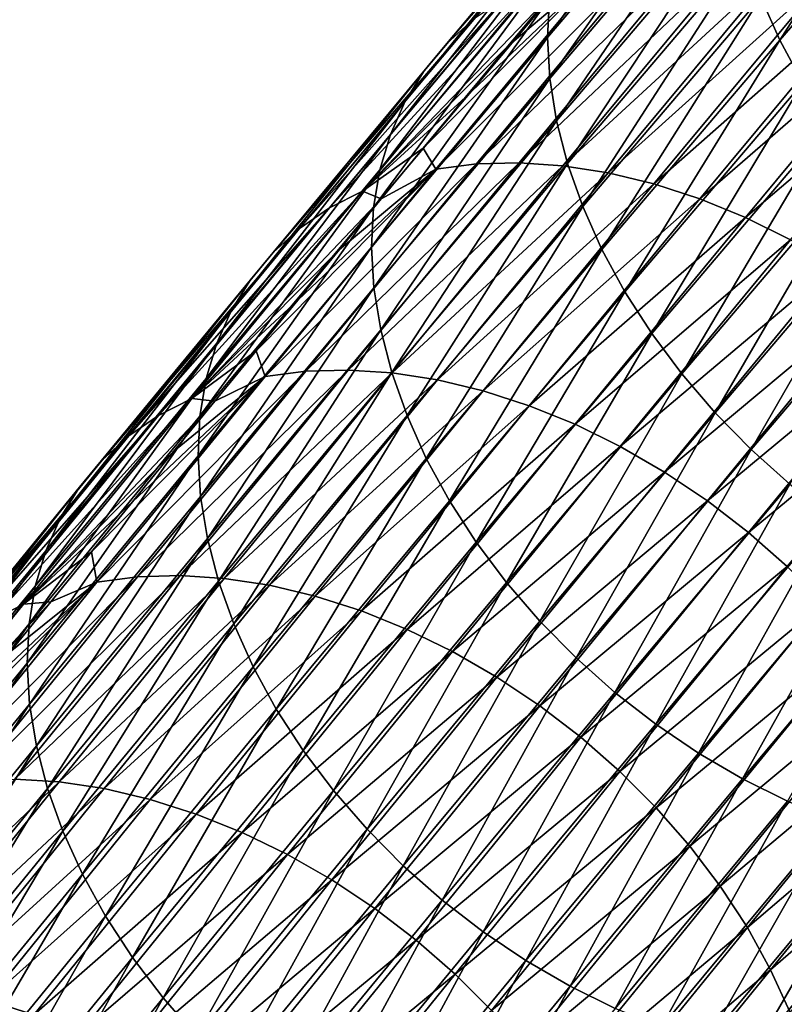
# Model space of a CAD drawing. Header units: millimetres. Extents: x -522 to 188, y -54 to 63.
# Tile 1004 of 1056: x 25.63 to 29.84, y -31.71 to -26.28. Entities that reach past the tile are written whole.
import ezdxf

# ---------------------------------------------------------------- set-up
doc = ezdxf.new("R2010")
doc.units = ezdxf.units.MM
doc.header["$LTSCALE"] = 65.185185
doc.layers.add('39', color=7, linetype='CONTINUOUS')
doc.layers.add('40', color=7, linetype='CONTINUOUS')

msp = doc.modelspace()

# ---------------------------------------------------------------- linework, layer by layer
at = {"layer": '39', "linetype": 'CONTINUOUS'}
for points in [[(28.083, -26.7046, -37.5802), (27.8505, -26.9851, -37.2371), (28.8753, -25.9503, -38.2655), (28.083, -26.7046, -37.5802)], [(28.8753, -25.9503, -38.2655), (27.8505, -26.9851, -37.2371), (27.9194, -27.1011, -36.8567), (28.8753, -25.9503, -38.2655)], [(28.8753, -25.9503, -38.2655), (27.9194, -27.1011, -36.8567), (29.0991, -25.922, -38.0901), (28.8753, -25.9503, -38.2655)], [(29.0991, -25.922, -38.0901), (27.9194, -27.1011, -36.8567), (28.1435, -27.0725, -36.6817), (29.0991, -25.922, -38.0901)], [(28.3163, -26.4237, -37.9241), (28.083, -26.7046, -37.5802), (28.8753, -25.9503, -38.2655), (28.3163, -26.4237, -37.9241)], [(29.0991, -25.922, -38.0901), (28.1435, -27.0725, -36.6817), (29.3331, -25.9162, -37.9261), (29.0991, -25.922, -38.0901)], [(29.3331, -25.9162, -37.9261), (28.1435, -27.0725, -36.6817), (28.3778, -27.0663, -36.5182), (29.3331, -25.9162, -37.9261)], [(28.5505, -26.1424, -38.2687), (28.3163, -26.4237, -37.9241), (28.8753, -25.9503, -38.2655), (28.5505, -26.1424, -38.2687)], [(29.3331, -25.9162, -37.9261), (28.3778, -27.0663, -36.5182), (29.5751, -25.933, -37.7751), (29.3331, -25.9162, -37.9261)], [(29.5751, -25.933, -37.7751), (28.3778, -27.0663, -36.5182), (28.6202, -27.0827, -36.3676), (29.5751, -25.933, -37.7751)], [(29.5751, -25.933, -37.7751), (28.6202, -27.0827, -36.3676), (29.823, -25.9722, -37.6383), (29.5751, -25.933, -37.7751)], [(29.823, -25.9722, -37.6383), (28.6202, -27.0827, -36.3676), (28.8684, -27.1214, -36.2314), (29.823, -25.9722, -37.6383)], [(29.823, -25.9722, -37.6383), (28.8684, -27.1214, -36.2314), (30.0744, -26.0335, -37.5171), (29.823, -25.9722, -37.6383)], [(30.0744, -26.0335, -37.5171), (28.8684, -27.1214, -36.2314), (29.1202, -27.1822, -36.1108), (30.0744, -26.0335, -37.5171)], [(30.0744, -26.0335, -37.5171), (29.1202, -27.1822, -36.1108), (30.3272, -26.1162, -37.4126), (30.0744, -26.0335, -37.5171)], [(30.3272, -26.1162, -37.4126), (29.1202, -27.1822, -36.1108), (29.3734, -27.2645, -36.0069), (30.3272, -26.1162, -37.4126)], [(30.3272, -26.1162, -37.4126), (29.3734, -27.2645, -36.0069), (30.579, -26.2197, -37.3256), (30.3272, -26.1162, -37.4126)], [(30.579, -26.2197, -37.3256), (29.3734, -27.2645, -36.0069), (29.6256, -27.3675, -35.9205), (30.579, -26.2197, -37.3256)], [(30.579, -26.2197, -37.3256), (29.6256, -27.3675, -35.9205), (30.8275, -26.3431, -37.257), (30.579, -26.2197, -37.3256)], [(30.8275, -26.3431, -37.257), (29.6256, -27.3675, -35.9205), (29.8746, -27.4903, -35.8526), (30.8275, -26.3431, -37.257)], [(27.8505, -26.9851, -37.2371), (27.6189, -27.2653, -36.8947), (27.9194, -27.1011, -36.8567), (27.8505, -26.9851, -37.2371)], [(27.9194, -27.1011, -36.8567), (26.9781, -28.2447, -35.461), (28.1435, -27.0725, -36.6817), (27.9194, -27.1011, -36.8567)], [(28.1435, -27.0725, -36.6817), (26.9781, -28.2447, -35.461), (27.2024, -28.2158, -35.2864), (28.1435, -27.0725, -36.6817)], [(28.1435, -27.0725, -36.6817), (27.2024, -28.2158, -35.2864), (28.3778, -27.0663, -36.5182), (28.1435, -27.0725, -36.6817)], [(28.3778, -27.0663, -36.5182), (27.2024, -28.2158, -35.2864), (27.437, -28.2093, -35.1233), (28.3778, -27.0663, -36.5182)], [(28.3778, -27.0663, -36.5182), (27.437, -28.2093, -35.1233), (28.6202, -27.0827, -36.3676), (28.3778, -27.0663, -36.5182)], [(28.6202, -27.0827, -36.3676), (27.437, -28.2093, -35.1233), (27.6797, -28.2253, -34.9732), (28.6202, -27.0827, -36.3676)], [(28.6202, -27.0827, -36.3676), (27.6797, -28.2253, -34.9732), (28.8684, -27.1214, -36.2314), (28.6202, -27.0827, -36.3676)], [(27.1582, -27.8242, -36.2124), (26.9292, -28.1029, -35.8724), (27.9194, -27.1011, -36.8567), (27.1582, -27.8242, -36.2124)], [(27.9194, -27.1011, -36.8567), (26.9292, -28.1029, -35.8724), (26.9781, -28.2447, -35.461), (27.9194, -27.1011, -36.8567)], [(27.3881, -27.545, -36.5531), (27.1582, -27.8242, -36.2124), (27.9194, -27.1011, -36.8567), (27.3881, -27.545, -36.5531)], [(27.6189, -27.2653, -36.8947), (27.3881, -27.545, -36.5531), (27.9194, -27.1011, -36.8567), (27.6189, -27.2653, -36.8947)], [(28.8684, -27.1214, -36.2314), (27.6797, -28.2253, -34.9732), (27.9282, -28.2636, -34.8375), (28.8684, -27.1214, -36.2314)], [(28.8684, -27.1214, -36.2314), (27.9282, -28.2636, -34.8375), (29.1202, -27.1822, -36.1108), (28.8684, -27.1214, -36.2314)], [(29.1202, -27.1822, -36.1108), (27.9282, -28.2636, -34.8375), (28.1804, -28.324, -34.7175), (29.1202, -27.1822, -36.1108)], [(29.1202, -27.1822, -36.1108), (28.1804, -28.324, -34.7175), (29.3734, -27.2645, -36.0069), (29.1202, -27.1822, -36.1108)], [(29.3734, -27.2645, -36.0069), (28.1804, -28.324, -34.7175), (28.434, -28.4058, -34.6141), (29.3734, -27.2645, -36.0069)], [(29.3734, -27.2645, -36.0069), (28.434, -28.4058, -34.6141), (29.6256, -27.3675, -35.9205), (29.3734, -27.2645, -36.0069)], [(29.6256, -27.3675, -35.9205), (28.434, -28.4058, -34.6141), (28.6866, -28.5083, -34.5283), (29.6256, -27.3675, -35.9205)], [(29.6256, -27.3675, -35.9205), (28.6866, -28.5083, -34.5283), (29.8746, -27.4903, -35.8526), (29.6256, -27.3675, -35.9205)], [(29.8746, -27.4903, -35.8526), (28.6866, -28.5083, -34.5283), (28.9359, -28.6306, -34.461), (29.8746, -27.4903, -35.8526)], [(29.8746, -27.4903, -35.8526), (28.9359, -28.6306, -34.461), (30.118, -27.6318, -35.8037), (29.8746, -27.4903, -35.8526)], [(30.118, -27.6318, -35.8037), (28.9359, -28.6306, -34.461), (29.1797, -28.7716, -34.4126), (30.118, -27.6318, -35.8037)], [(30.118, -27.6318, -35.8037), (29.1797, -28.7716, -34.4126), (30.3537, -27.7906, -35.7743), (30.118, -27.6318, -35.8037)], [(30.3537, -27.7906, -35.7743), (29.1797, -28.7716, -34.4126), (29.4159, -28.93, -34.3838), (30.3537, -27.7906, -35.7743)], [(30.3537, -27.7906, -35.7743), (29.4159, -28.93, -34.3838), (30.5796, -27.9655, -35.7645), (30.3537, -27.7906, -35.7743)], [(30.5796, -27.9655, -35.7645), (29.4159, -28.93, -34.3838), (29.6421, -29.1043, -34.3746), (30.5796, -27.9655, -35.7645)], [(30.5796, -27.9655, -35.7645), (29.6421, -29.1043, -34.3746), (30.7935, -28.1547, -35.7746), (30.5796, -27.9655, -35.7645)], [(26.9292, -28.1029, -35.8724), (26.7011, -28.3811, -35.5333), (26.9781, -28.2447, -35.461), (26.9292, -28.1029, -35.8724)], [(30.7935, -28.1547, -35.7746), (29.6421, -29.1043, -34.3746), (29.8564, -29.2931, -34.3853), (30.7935, -28.1547, -35.7746)], [(26.9781, -28.2447, -35.461), (26.0515, -29.379, -34.0793), (27.2024, -28.2158, -35.2864), (26.9781, -28.2447, -35.461)], [(27.2024, -28.2158, -35.2864), (26.0515, -29.379, -34.0793), (26.2761, -29.3497, -33.9051), (27.2024, -28.2158, -35.2864)], [(27.2024, -28.2158, -35.2864), (26.2761, -29.3497, -33.9051), (27.437, -28.2093, -35.1233), (27.2024, -28.2158, -35.2864)], [(27.437, -28.2093, -35.1233), (26.2761, -29.3497, -33.9051), (26.511, -29.3429, -33.7424), (27.437, -28.2093, -35.1233)], [(27.437, -28.2093, -35.1233), (26.511, -29.3429, -33.7424), (27.6797, -28.2253, -34.9732), (27.437, -28.2093, -35.1233)], [(27.6797, -28.2253, -34.9732), (26.511, -29.3429, -33.7424), (26.7539, -29.3585, -33.5928), (27.6797, -28.2253, -34.9732)], [(27.6797, -28.2253, -34.9732), (26.7539, -29.3585, -33.5928), (27.9282, -28.2636, -34.8375), (27.6797, -28.2253, -34.9732)], [(26.2474, -28.9358, -34.8575), (26.0219, -29.2121, -34.5209), (26.9781, -28.2447, -35.461), (26.2474, -28.9358, -34.8575)], [(26.9781, -28.2447, -35.461), (26.0219, -29.2121, -34.5209), (26.0515, -29.379, -34.0793), (26.9781, -28.2447, -35.461)], [(26.4738, -28.6587, -35.195), (26.2474, -28.9358, -34.8575), (26.9781, -28.2447, -35.461), (26.4738, -28.6587, -35.195)], [(26.7011, -28.3811, -35.5333), (26.4738, -28.6587, -35.195), (26.9781, -28.2447, -35.461), (26.7011, -28.3811, -35.5333)], [(27.9282, -28.2636, -34.8375), (26.7539, -29.3585, -33.5928), (27.0028, -29.3964, -33.4576), (27.9282, -28.2636, -34.8375)], [(27.9282, -28.2636, -34.8375), (27.0028, -29.3964, -33.4576), (28.1804, -28.324, -34.7175), (27.9282, -28.2636, -34.8375)], [(28.1804, -28.324, -34.7175), (27.0028, -29.3964, -33.4576), (27.2553, -29.4564, -33.338), (28.1804, -28.324, -34.7175)], [(28.1804, -28.324, -34.7175), (27.2553, -29.4564, -33.338), (28.434, -28.4058, -34.6141), (28.1804, -28.324, -34.7175)], [(28.434, -28.4058, -34.6141), (27.2553, -29.4564, -33.338), (27.5092, -29.5378, -33.2351), (28.434, -28.4058, -34.6141)], [(28.434, -28.4058, -34.6141), (27.5092, -29.5378, -33.2351), (28.6866, -28.5083, -34.5283), (28.434, -28.4058, -34.6141)], [(28.6866, -28.5083, -34.5283), (27.5092, -29.5378, -33.2351), (27.7621, -29.6399, -33.1498), (28.6866, -28.5083, -34.5283)], [(28.6866, -28.5083, -34.5283), (27.7621, -29.6399, -33.1498), (28.9359, -28.6306, -34.461), (28.6866, -28.5083, -34.5283)], [(28.9359, -28.6306, -34.461), (27.7621, -29.6399, -33.1498), (28.0118, -29.7618, -33.0829), (28.9359, -28.6306, -34.461)], [(28.9359, -28.6306, -34.461), (28.0118, -29.7618, -33.0829), (29.1797, -28.7716, -34.4126), (28.9359, -28.6306, -34.461)], [(29.1797, -28.7716, -34.4126), (28.0118, -29.7618, -33.0829), (28.256, -29.9023, -33.0351), (29.1797, -28.7716, -34.4126)], [(29.1797, -28.7716, -34.4126), (28.256, -29.9023, -33.0351), (29.4159, -28.93, -34.3838), (29.1797, -28.7716, -34.4126)], [(29.4159, -28.93, -34.3838), (28.256, -29.9023, -33.0351), (28.4925, -30.0603, -33.0068), (29.4159, -28.93, -34.3838)], [(29.4159, -28.93, -34.3838), (28.4925, -30.0603, -33.0068), (29.6421, -29.1043, -34.3746), (29.4159, -28.93, -34.3838)], [(29.6421, -29.1043, -34.3746), (28.4925, -30.0603, -33.0068), (28.719, -30.2343, -32.9981), (29.6421, -29.1043, -34.3746)], [(29.6421, -29.1043, -34.3746), (28.719, -30.2343, -32.9981), (29.8564, -29.2931, -34.3853), (29.6421, -29.1043, -34.3746)], [(26.0219, -29.2121, -34.5209), (25.7973, -29.4878, -34.1852), (26.0515, -29.379, -34.0793), (26.0219, -29.2121, -34.5209)], [(29.8564, -29.2931, -34.3853), (28.719, -30.2343, -32.9981), (28.9337, -30.4226, -33.0093), (29.8564, -29.2931, -34.3853)], [(29.8564, -29.2931, -34.3853), (28.9337, -30.4226, -33.0093), (30.0569, -29.4944, -34.4157), (29.8564, -29.2931, -34.3853)], [(26.0515, -29.379, -34.0793), (25.14, -30.5015, -32.7125), (26.2761, -29.3497, -33.9051), (26.0515, -29.379, -34.0793)], [(26.2761, -29.3497, -33.9051), (25.14, -30.5015, -32.7125), (25.3649, -30.4719, -32.5386), (26.2761, -29.3497, -33.9051)], [(26.2761, -29.3497, -33.9051), (25.3649, -30.4719, -32.5386), (26.511, -29.3429, -33.7424), (26.2761, -29.3497, -33.9051)], [(26.511, -29.3429, -33.7424), (25.3649, -30.4719, -32.5386), (25.6001, -30.4647, -32.3764), (26.511, -29.3429, -33.7424)], [(26.511, -29.3429, -33.7424), (25.6001, -30.4647, -32.3764), (26.7539, -29.3585, -33.5928), (26.511, -29.3429, -33.7424)], [(26.7539, -29.3585, -33.5928), (25.6001, -30.4647, -32.3764), (25.8433, -30.4799, -32.2272), (26.7539, -29.3585, -33.5928)], [(26.7539, -29.3585, -33.5928), (25.8433, -30.4799, -32.2272), (27.0028, -29.3964, -33.4576), (26.7539, -29.3585, -33.5928)], [(25.3509, -30.0371, -33.5164), (25.129, -30.3106, -33.1834), (26.0515, -29.379, -34.0793), (25.3509, -30.0371, -33.5164)], [(26.0515, -29.379, -34.0793), (25.129, -30.3106, -33.1834), (25.14, -30.5015, -32.7125), (26.0515, -29.379, -34.0793)], [(25.5737, -29.7629, -33.8503), (25.3509, -30.0371, -33.5164), (26.0515, -29.379, -34.0793), (25.5737, -29.7629, -33.8503)], [(25.7973, -29.4878, -34.1852), (25.5737, -29.7629, -33.8503), (26.0515, -29.379, -34.0793), (25.7973, -29.4878, -34.1852)], [(27.0028, -29.3964, -33.4576), (25.8433, -30.4799, -32.2272), (26.0925, -30.5175, -32.0924), (27.0028, -29.3964, -33.4576)], [(27.0028, -29.3964, -33.4576), (26.0925, -30.5175, -32.0924), (27.2553, -29.4564, -33.338), (27.0028, -29.3964, -33.4576)], [(27.2553, -29.4564, -33.338), (26.0925, -30.5175, -32.0924), (26.3453, -30.5771, -31.9732), (27.2553, -29.4564, -33.338)], [(27.2553, -29.4564, -33.338), (26.3453, -30.5771, -31.9732), (27.5092, -29.5378, -33.2351), (27.2553, -29.4564, -33.338)], [(27.5092, -29.5378, -33.2351), (26.3453, -30.5771, -31.9732), (26.5995, -30.6581, -31.8707), (27.5092, -29.5378, -33.2351)], [(27.5092, -29.5378, -33.2351), (26.5995, -30.6581, -31.8707), (27.7621, -29.6399, -33.1498), (27.5092, -29.5378, -33.2351)], [(30.0569, -29.4944, -34.4157), (28.9337, -30.4226, -33.0093), (29.1345, -30.6236, -33.0401), (30.0569, -29.4944, -34.4157)], [(30.0569, -29.4944, -34.4157), (29.1345, -30.6236, -33.0401), (30.2417, -29.7067, -34.4655), (30.0569, -29.4944, -34.4157)], [(27.7621, -29.6399, -33.1498), (26.5995, -30.6581, -31.8707), (26.8527, -30.7598, -31.7859), (27.7621, -29.6399, -33.1498)], [(27.7621, -29.6399, -33.1498), (26.8527, -30.7598, -31.7859), (28.0118, -29.7618, -33.0829), (27.7621, -29.6399, -33.1498)], [(30.2417, -29.7067, -34.4655), (29.1345, -30.6236, -33.0401), (29.3195, -30.8355, -33.0903), (30.2417, -29.7067, -34.4655)], [(30.2417, -29.7067, -34.4655), (29.3195, -30.8355, -33.0903), (30.4091, -29.9278, -34.5343), (30.2417, -29.7067, -34.4655)], [(28.0118, -29.7618, -33.0829), (26.8527, -30.7598, -31.7859), (27.1027, -30.8814, -31.7195), (28.0118, -29.7618, -33.0829)], [(28.0118, -29.7618, -33.0829), (27.1027, -30.8814, -31.7195), (28.256, -29.9023, -33.0351), (28.0118, -29.7618, -33.0829)], [(28.256, -29.9023, -33.0351), (27.1027, -30.8814, -31.7195), (27.3471, -31.0216, -31.6721), (28.256, -29.9023, -33.0351)], [(28.256, -29.9023, -33.0351), (27.3471, -31.0216, -31.6721), (28.4925, -30.0603, -33.0068), (28.256, -29.9023, -33.0351)], [(30.4091, -29.9278, -34.5343), (29.3195, -30.8355, -33.0903), (29.4872, -31.0563, -33.1595), (30.4091, -29.9278, -34.5343)], [(30.4091, -29.9278, -34.5343), (29.4872, -31.0563, -33.1595), (30.5577, -30.1558, -34.6215), (30.4091, -29.9278, -34.5343)], [(28.4925, -30.0603, -33.0068), (27.3471, -31.0216, -31.6721), (27.5839, -31.1792, -31.6441), (28.4925, -30.0603, -33.0068)], [(28.4925, -30.0603, -33.0068), (27.5839, -31.1792, -31.6441), (28.719, -30.2343, -32.9981), (28.4925, -30.0603, -33.0068)], [(30.5577, -30.1558, -34.6215), (29.4872, -31.0563, -33.1595), (29.6361, -31.284, -33.2471), (30.5577, -30.1558, -34.6215)], [(30.5577, -30.1558, -34.6215), (29.6361, -31.284, -33.2471), (30.686, -30.3887, -34.7262), (30.5577, -30.1558, -34.6215)], [(28.719, -30.2343, -32.9981), (27.5839, -31.1792, -31.6441), (27.8107, -31.3529, -31.6358), (28.719, -30.2343, -32.9981)], [(28.719, -30.2343, -32.9981), (27.8107, -31.3529, -31.6358), (28.9337, -30.4226, -33.0093), (28.719, -30.2343, -32.9981)], [(30.686, -30.3887, -34.7262), (29.6361, -31.284, -33.2471), (29.7646, -31.5166, -33.3521), (30.686, -30.3887, -34.7262)], [(30.686, -30.3887, -34.7262), (29.7646, -31.5166, -33.3521), (30.793, -30.6243, -34.8476), (30.686, -30.3887, -34.7262)], [(28.9337, -30.4226, -33.0093), (27.8107, -31.3529, -31.6358), (28.0256, -31.5409, -31.6473), (28.9337, -30.4226, -33.0093)], [(28.9337, -30.4226, -33.0093), (28.0256, -31.5409, -31.6473), (29.1345, -30.6236, -33.0401), (28.9337, -30.4226, -33.0093)], [(25.6001, -30.4647, -32.3764), (24.7047, -31.5724, -31.0261), (25.8433, -30.4799, -32.2272), (25.6001, -30.4647, -32.3764)], [(25.8433, -30.4799, -32.2272), (24.7047, -31.5724, -31.0261), (24.9482, -31.5873, -30.8773), (25.8433, -30.4799, -32.2272)], [(25.8433, -30.4799, -32.2272), (24.9482, -31.5873, -30.8773), (26.0925, -30.5175, -32.0924), (25.8433, -30.4799, -32.2272)], [(26.0925, -30.5175, -32.0924), (24.9482, -31.5873, -30.8773), (25.1976, -31.6245, -30.7429), (26.0925, -30.5175, -32.0924)], [(26.0925, -30.5175, -32.0924), (25.1976, -31.6245, -30.7429), (26.3453, -30.5771, -31.9732), (26.0925, -30.5175, -32.0924)], [(26.3453, -30.5771, -31.9732), (25.1976, -31.6245, -30.7429), (25.4507, -31.6838, -30.6241), (26.3453, -30.5771, -31.9732)], [(26.3453, -30.5771, -31.9732), (25.4507, -31.6838, -30.6241), (26.5995, -30.6581, -31.8707), (26.3453, -30.5771, -31.9732)], [(29.1345, -30.6236, -33.0401), (28.0256, -31.5409, -31.6473), (28.2266, -31.7416, -31.6785), (29.1345, -30.6236, -33.0401)], [(29.1345, -30.6236, -33.0401), (28.2266, -31.7416, -31.6785), (29.3195, -30.8355, -33.0903), (29.1345, -30.6236, -33.0401)], [(30.793, -30.6243, -34.8476), (29.7646, -31.5166, -33.3521), (29.8718, -31.752, -33.4738), (30.793, -30.6243, -34.8476)], [(26.5995, -30.6581, -31.8707), (25.4507, -31.6838, -30.6241), (25.7051, -31.7645, -30.522), (26.5995, -30.6581, -31.8707)], [(26.5995, -30.6581, -31.8707), (25.7051, -31.7645, -30.522), (26.8527, -30.7598, -31.7859), (26.5995, -30.6581, -31.8707)], [(26.8527, -30.7598, -31.7859), (25.7051, -31.7645, -30.522), (25.9586, -31.8659, -30.4376), (26.8527, -30.7598, -31.7859)], [(26.8527, -30.7598, -31.7859), (25.9586, -31.8659, -30.4376), (27.1027, -30.8814, -31.7195), (26.8527, -30.7598, -31.7859)], [(29.3195, -30.8355, -33.0903), (28.2266, -31.7416, -31.6785), (28.4119, -31.9532, -31.729), (29.3195, -30.8355, -33.0903)], [(29.3195, -30.8355, -33.0903), (28.4119, -31.9532, -31.729), (29.4872, -31.0563, -33.1595), (29.3195, -30.8355, -33.0903)], [(27.1027, -30.8814, -31.7195), (25.9586, -31.8659, -30.4376), (26.2088, -31.9871, -30.3715), (27.1027, -30.8814, -31.7195)], [(27.1027, -30.8814, -31.7195), (26.2088, -31.9871, -30.3715), (27.3471, -31.0216, -31.6721), (27.1027, -30.8814, -31.7195)], [(27.3471, -31.0216, -31.6721), (26.2088, -31.9871, -30.3715), (26.4535, -32.1271, -30.3244), (27.3471, -31.0216, -31.6721)], [(27.3471, -31.0216, -31.6721), (26.4535, -32.1271, -30.3244), (27.5839, -31.1792, -31.6441), (27.3471, -31.0216, -31.6721)], [(29.4872, -31.0563, -33.1595), (28.4119, -31.9532, -31.729), (28.5798, -32.1738, -31.7985), (29.4872, -31.0563, -33.1595)], [(29.4872, -31.0563, -33.1595), (28.5798, -32.1738, -31.7985), (29.6361, -31.284, -33.2471), (29.4872, -31.0563, -33.1595)], [(27.5839, -31.1792, -31.6441), (26.4535, -32.1271, -30.3244), (26.6904, -32.2844, -30.2967), (27.5839, -31.1792, -31.6441)], [(27.5839, -31.1792, -31.6441), (26.6904, -32.2844, -30.2967), (27.8107, -31.3529, -31.6358), (27.5839, -31.1792, -31.6441)], [(29.6361, -31.284, -33.2471), (28.5798, -32.1738, -31.7985), (28.7287, -32.4014, -31.8863), (29.6361, -31.284, -33.2471)], [(29.6361, -31.284, -33.2471), (28.7287, -32.4014, -31.8863), (29.7646, -31.5166, -33.3521), (29.6361, -31.284, -33.2471)], [(27.8107, -31.3529, -31.6358), (26.6904, -32.2844, -30.2967), (26.9174, -32.4578, -30.2887), (27.8107, -31.3529, -31.6358)], [(27.8107, -31.3529, -31.6358), (26.9174, -32.4578, -30.2887), (28.0256, -31.5409, -31.6473), (27.8107, -31.3529, -31.6358)], [(28.0256, -31.5409, -31.6473), (26.9174, -32.4578, -30.2887), (27.1325, -32.6457, -30.3004), (28.0256, -31.5409, -31.6473)], [(28.0256, -31.5409, -31.6473), (27.1325, -32.6457, -30.3004), (28.2266, -31.7416, -31.6785), (28.0256, -31.5409, -31.6473)], [(29.7646, -31.5166, -33.3521), (28.7287, -32.4014, -31.8863), (28.8574, -32.6338, -31.9915), (29.7646, -31.5166, -33.3521)], [(29.7646, -31.5166, -33.3521), (28.8574, -32.6338, -31.9915), (29.8718, -31.752, -33.4738), (29.7646, -31.5166, -33.3521)], [(25.4507, -31.6838, -30.6241), (24.5719, -32.774, -29.2916), (25.7051, -31.7645, -30.522), (25.4507, -31.6838, -30.6241)]]:
    msp.add_3dface(points, dxfattribs=at)
at = {"layer": '40', "linetype": 'CONTINUOUS'}
for points in [[(29.5179, -25.2191, -43.2972), (28.5349, -26.3759, -41.8661), (29.5293, -25.0006, -43.1133), (29.5179, -25.2191, -43.2972)], [(29.5293, -25.0006, -43.1133), (28.5349, -26.3759, -41.8661), (28.5459, -26.1579, -41.6817), (29.5293, -25.0006, -43.1133)], [(30.704, -24.9987, -45.3544), (29.8154, -26.39, -44.0356), (29.7101, -26.1524, -43.9167), (30.704, -24.9987, -45.3544)], [(30.8087, -25.237, -45.4723), (29.8154, -26.39, -44.0356), (30.704, -24.9987, -45.3544), (30.8087, -25.237, -45.4723)], [(28.9504, -25.2528, -40.6707), (27.9798, -26.409, -39.2488), (29.0961, -25.1204, -40.4635), (28.9504, -25.2528, -40.6707)], [(29.0961, -25.1204, -40.4635), (27.9798, -26.409, -39.2488), (28.1255, -26.2765, -39.0417), (29.0961, -25.1204, -40.4635)], [(29.5179, -25.2191, -43.2972), (28.5479, -26.6019, -42.0404), (28.5349, -26.3759, -41.8661), (29.5179, -25.2191, -43.2972)], [(29.5305, -25.4456, -43.471), (28.5479, -26.6019, -42.0404), (29.5179, -25.2191, -43.2972), (29.5305, -25.4456, -43.471)], [(30.8087, -25.237, -45.4723), (29.9419, -26.625, -44.1377), (29.8154, -26.39, -44.0356), (30.8087, -25.237, -45.4723)], [(28.825, -25.4034, -40.8787), (27.8545, -26.5595, -39.4568), (28.9504, -25.2528, -40.6707), (28.825, -25.4034, -40.8787)], [(28.9504, -25.2528, -40.6707), (27.8545, -26.5595, -39.4568), (27.9798, -26.409, -39.2488), (28.9504, -25.2528, -40.6707)], [(28.721, -25.5708, -41.0856), (27.7505, -26.7268, -39.6639), (28.825, -25.4034, -40.8787), (28.721, -25.5708, -41.0856)], [(28.825, -25.4034, -40.8787), (27.7505, -26.7268, -39.6639), (27.8545, -26.5595, -39.4568), (28.825, -25.4034, -40.8787)], [(29.5305, -25.4456, -43.471), (28.5848, -26.8339, -42.2033), (28.5479, -26.6019, -42.0404), (29.5305, -25.4456, -43.471)], [(29.567, -25.6781, -43.6331), (28.5848, -26.8339, -42.2033), (29.5305, -25.4456, -43.471), (29.567, -25.6781, -43.6331)], [(28.6394, -25.7535, -41.2897), (27.669, -26.9093, -39.8682), (28.721, -25.5708, -41.0856), (28.6394, -25.7535, -41.2897)], [(28.721, -25.5708, -41.0856), (27.669, -26.9093, -39.8682), (27.7505, -26.7268, -39.6639), (28.721, -25.5708, -41.0856)], [(29.567, -25.6781, -43.6331), (28.6453, -27.0696, -42.353), (28.5848, -26.8339, -42.2033), (29.567, -25.6781, -43.6331)], [(29.6271, -25.9144, -43.7821), (28.6453, -27.0696, -42.353), (29.567, -25.6781, -43.6331), (29.6271, -25.9144, -43.7821)], [(28.5808, -25.9497, -41.489), (27.6106, -27.1054, -40.0677), (28.6394, -25.7535, -41.2897), (28.5808, -25.9497, -41.489)], [(28.6394, -25.7535, -41.2897), (27.6106, -27.1054, -40.0677), (27.669, -26.9093, -39.8682), (28.6394, -25.7535, -41.2897)], [(28.5808, -25.9497, -41.489), (27.5759, -27.3132, -40.2608), (27.6106, -27.1054, -40.0677), (28.5808, -25.9497, -41.489)], [(28.5459, -26.1579, -41.6817), (27.5759, -27.3132, -40.2608), (28.5808, -25.9497, -41.489), (28.5459, -26.1579, -41.6817)], [(29.6271, -25.9144, -43.7821), (28.7289, -27.3071, -42.4883), (28.6453, -27.0696, -42.353), (29.6271, -25.9144, -43.7821)], [(29.7101, -26.1524, -43.9167), (28.7289, -27.3071, -42.4883), (29.6271, -25.9144, -43.7821), (29.7101, -26.1524, -43.9167)], [(27.5161, -27.2218, -37.2283), (28.4724, -26.0706, -38.6377), (27.3338, -27.3148, -37.4278), (27.5161, -27.2218, -37.2283)], [(27.3338, -27.3148, -37.4278), (28.4724, -26.0706, -38.6377), (28.2902, -26.1634, -38.8373), (27.3338, -27.3148, -37.4278)], [(27.5161, -27.2218, -37.2283), (28.5505, -26.1424, -38.2687), (28.4724, -26.0706, -38.6377), (27.5161, -27.2218, -37.2283)], [(28.1255, -26.2765, -39.0417), (27.169, -27.428, -37.6319), (28.2902, -26.1634, -38.8373), (28.1255, -26.2765, -39.0417)], [(27.169, -27.428, -37.6319), (27.3338, -27.3148, -37.4278), (28.2902, -26.1634, -38.8373), (27.169, -27.428, -37.6319)], [(28.3163, -26.4237, -37.9241), (28.5505, -26.1424, -38.2687), (27.5161, -27.2218, -37.2283), (28.3163, -26.4237, -37.9241)], [(28.5349, -26.3759, -41.8661), (27.5652, -27.5309, -40.4456), (28.5459, -26.1579, -41.6817), (28.5349, -26.3759, -41.8661)], [(28.5459, -26.1579, -41.6817), (27.5652, -27.5309, -40.4456), (27.5759, -27.3132, -40.2608), (28.5459, -26.1579, -41.6817)], [(29.7101, -26.1524, -43.9167), (28.8347, -27.544, -42.608), (28.7289, -27.3071, -42.4883), (29.7101, -26.1524, -43.9167)], [(29.8154, -26.39, -44.0356), (28.8347, -27.544, -42.608), (29.7101, -26.1524, -43.9167), (29.8154, -26.39, -44.0356)], [(27.9798, -26.409, -39.2488), (27.0233, -27.5606, -37.839), (28.1255, -26.2765, -39.0417), (27.9798, -26.409, -39.2488)], [(28.1255, -26.2765, -39.0417), (27.0233, -27.5606, -37.839), (27.169, -27.428, -37.6319), (28.1255, -26.2765, -39.0417)], [(28.5349, -26.3759, -41.8661), (27.5785, -27.7566, -40.6205), (27.5652, -27.5309, -40.4456), (28.5349, -26.3759, -41.8661)], [(28.5479, -26.6019, -42.0404), (27.5785, -27.7566, -40.6205), (28.5349, -26.3759, -41.8661), (28.5479, -26.6019, -42.0404)], [(29.8154, -26.39, -44.0356), (28.9618, -27.7783, -42.711), (28.8347, -27.544, -42.608), (29.8154, -26.39, -44.0356)], [(29.9419, -26.625, -44.1377), (28.9618, -27.7783, -42.711), (29.8154, -26.39, -44.0356), (29.9419, -26.625, -44.1377)], [(27.8545, -26.5595, -39.4568), (26.8979, -27.7111, -38.047), (27.9798, -26.409, -39.2488), (27.8545, -26.5595, -39.4568)], [(27.9798, -26.409, -39.2488), (26.8979, -27.7111, -38.047), (27.0233, -27.5606, -37.839), (27.9798, -26.409, -39.2488)], [(28.083, -26.7046, -37.5802), (28.3163, -26.4237, -37.9241), (27.5161, -27.2218, -37.2283), (28.083, -26.7046, -37.5802)], [(27.7505, -26.7268, -39.6639), (26.794, -27.8784, -38.2541), (27.8545, -26.5595, -39.4568), (27.7505, -26.7268, -39.6639)], [(27.8545, -26.5595, -39.4568), (26.794, -27.8784, -38.2541), (26.8979, -27.7111, -38.047), (27.8545, -26.5595, -39.4568)], [(28.5479, -26.6019, -42.0404), (27.6158, -27.9881, -40.7838), (27.5785, -27.7566, -40.6205), (28.5479, -26.6019, -42.0404)], [(28.5848, -26.8339, -42.2033), (27.6158, -27.9881, -40.7838), (28.5479, -26.6019, -42.0404), (28.5848, -26.8339, -42.2033)], [(29.9419, -26.625, -44.1377), (29.1091, -28.0079, -42.7963), (28.9618, -27.7783, -42.711), (29.9419, -26.625, -44.1377)], [(30.0886, -26.8553, -44.2221), (29.1091, -28.0079, -42.7963), (29.9419, -26.625, -44.1377), (30.0886, -26.8553, -44.2221)], [(27.8505, -26.9851, -37.2371), (28.083, -26.7046, -37.5802), (27.5161, -27.2218, -37.2283), (27.8505, -26.9851, -37.2371)], [(27.669, -26.9093, -39.8682), (26.7125, -28.0608, -38.4585), (27.7505, -26.7268, -39.6639), (27.669, -26.9093, -39.8682)], [(27.7505, -26.7268, -39.6639), (26.7125, -28.0608, -38.4585), (26.794, -27.8784, -38.2541), (27.7505, -26.7268, -39.6639)], [(28.5848, -26.8339, -42.2033), (27.6767, -28.2233, -40.9341), (27.6158, -27.9881, -40.7838), (28.5848, -26.8339, -42.2033)], [(28.6453, -27.0696, -42.353), (27.6767, -28.2233, -40.9341), (28.5848, -26.8339, -42.2033), (28.6453, -27.0696, -42.353)], [(30.0886, -26.8553, -44.2221), (29.2753, -28.2306, -42.8632), (29.1091, -28.0079, -42.7963), (30.0886, -26.8553, -44.2221)], [(30.2542, -27.0787, -44.2881), (29.2753, -28.2306, -42.8632), (30.0886, -26.8553, -44.2221), (30.2542, -27.0787, -44.2881)], [(27.6106, -27.1054, -40.0677), (26.6543, -28.2567, -38.6582), (27.669, -26.9093, -39.8682), (27.6106, -27.1054, -40.0677)], [(27.669, -26.9093, -39.8682), (26.6543, -28.2567, -38.6582), (26.7125, -28.0608, -38.4585), (27.669, -26.9093, -39.8682)], [(27.6189, -27.2653, -36.8947), (27.8505, -26.9851, -37.2371), (27.5161, -27.2218, -37.2283), (27.6189, -27.2653, -36.8947)], [(28.6453, -27.0696, -42.353), (27.7607, -28.4602, -41.0701), (27.6767, -28.2233, -40.9341), (28.6453, -27.0696, -42.353)], [(28.7289, -27.3071, -42.4883), (27.7607, -28.4602, -41.0701), (28.6453, -27.0696, -42.353), (28.7289, -27.3071, -42.4883)], [(30.2542, -27.0787, -44.2881), (29.4587, -28.4444, -42.911), (29.2753, -28.2306, -42.8632), (30.2542, -27.0787, -44.2881)], [(30.437, -27.2933, -44.335), (29.4587, -28.4444, -42.911), (30.2542, -27.0787, -44.2881), (30.437, -27.2933, -44.335)], [(27.6106, -27.1054, -40.0677), (26.6197, -28.4643, -38.8515), (26.6543, -28.2567, -38.6582), (27.6106, -27.1054, -40.0677)], [(27.5759, -27.3132, -40.2608), (26.6197, -28.4643, -38.8515), (27.6106, -27.1054, -40.0677), (27.5759, -27.3132, -40.2608)], [(26.5743, -28.366, -35.832), (27.5161, -27.2218, -37.2283), (26.3918, -28.4592, -36.0312), (26.5743, -28.366, -35.832)], [(26.3918, -28.4592, -36.0312), (27.5161, -27.2218, -37.2283), (27.3338, -27.3148, -37.4278), (26.3918, -28.4592, -36.0312)], [(26.5743, -28.366, -35.832), (27.6189, -27.2653, -36.8947), (27.5161, -27.2218, -37.2283), (26.5743, -28.366, -35.832)], [(27.3881, -27.545, -36.5531), (27.6189, -27.2653, -36.8947), (26.5743, -28.366, -35.832), (27.3881, -27.545, -36.5531)], [(27.5652, -27.5309, -40.4456), (26.6092, -28.6818, -39.0366), (27.5759, -27.3132, -40.2608), (27.5652, -27.5309, -40.4456)], [(27.5759, -27.3132, -40.2608), (26.6092, -28.6818, -39.0366), (26.6197, -28.4643, -38.8515), (27.5759, -27.3132, -40.2608)], [(28.7289, -27.3071, -42.4883), (27.867, -28.6966, -41.1905), (27.7607, -28.4602, -41.0701), (28.7289, -27.3071, -42.4883)], [(28.8347, -27.544, -42.608), (27.867, -28.6966, -41.1905), (28.7289, -27.3071, -42.4883), (28.8347, -27.544, -42.608)], [(30.437, -27.2933, -44.335), (29.6578, -28.6475, -42.9393), (29.4587, -28.4444, -42.911), (30.437, -27.2933, -44.335)], [(30.6354, -27.4971, -44.3624), (29.6578, -28.6475, -42.9393), (30.437, -27.2933, -44.335), (30.6354, -27.4971, -44.3624)], [(27.169, -27.428, -37.6319), (26.2269, -28.5726, -36.2351), (27.3338, -27.3148, -37.4278), (27.169, -27.428, -37.6319)], [(26.2269, -28.5726, -36.2351), (26.3918, -28.4592, -36.0312), (27.3338, -27.3148, -37.4278), (26.2269, -28.5726, -36.2351)], [(27.169, -27.428, -37.6319), (26.0811, -28.7053, -36.442), (26.2269, -28.5726, -36.2351), (27.169, -27.428, -37.6319)], [(27.0233, -27.5606, -37.839), (26.0811, -28.7053, -36.442), (27.169, -27.428, -37.6319), (27.0233, -27.5606, -37.839)], [(27.5652, -27.5309, -40.4456), (26.6227, -28.9071, -39.2118), (26.6092, -28.6818, -39.0366), (27.5652, -27.5309, -40.4456)], [(27.5785, -27.7566, -40.6205), (26.6227, -28.9071, -39.2118), (27.5652, -27.5309, -40.4456), (27.5785, -27.7566, -40.6205)], [(30.6354, -27.4971, -44.3624), (29.8707, -28.8379, -42.9479), (29.6578, -28.6475, -42.9393), (30.6354, -27.4971, -44.3624)], [(26.8979, -27.7111, -38.047), (25.9556, -28.8559, -36.65), (27.0233, -27.5606, -37.839), (26.8979, -27.7111, -38.047)], [(27.0233, -27.5606, -37.839), (25.9556, -28.8559, -36.65), (26.0811, -28.7053, -36.442), (27.0233, -27.5606, -37.839)], [(27.1582, -27.8242, -36.2124), (27.3881, -27.545, -36.5531), (26.5743, -28.366, -35.832), (27.1582, -27.8242, -36.2124)], [(28.8347, -27.544, -42.608), (27.9946, -28.9304, -41.2942), (27.867, -28.6966, -41.1905), (28.8347, -27.544, -42.608)], [(28.9618, -27.7783, -42.711), (27.9946, -28.9304, -41.2942), (28.8347, -27.544, -42.608), (28.9618, -27.7783, -42.711)], [(26.794, -27.8784, -38.2541), (25.8517, -29.0232, -36.8571), (26.8979, -27.7111, -38.047), (26.794, -27.8784, -38.2541)], [(26.8979, -27.7111, -38.047), (25.8517, -29.0232, -36.8571), (25.9556, -28.8559, -36.65), (26.8979, -27.7111, -38.047)], [(27.5785, -27.7566, -40.6205), (26.6603, -29.1383, -39.3756), (26.6227, -28.9071, -39.2118), (27.5785, -27.7566, -40.6205)], [(27.6158, -27.9881, -40.7838), (26.6603, -29.1383, -39.3756), (27.5785, -27.7566, -40.6205), (27.6158, -27.9881, -40.7838)], [(28.9618, -27.7783, -42.711), (28.1424, -29.1593, -41.3802), (27.9946, -28.9304, -41.2942), (28.9618, -27.7783, -42.711)], [(29.1091, -28.0079, -42.7963), (28.1424, -29.1593, -41.3802), (28.9618, -27.7783, -42.711), (29.1091, -28.0079, -42.7963)], [(26.9292, -28.1029, -35.8724), (27.1582, -27.8242, -36.2124), (26.5743, -28.366, -35.832), (26.9292, -28.1029, -35.8724)], [(26.7125, -28.0608, -38.4585), (25.7703, -29.2056, -37.0615), (26.794, -27.8784, -38.2541), (26.7125, -28.0608, -38.4585)], [(26.794, -27.8784, -38.2541), (25.7703, -29.2056, -37.0615), (25.8517, -29.0232, -36.8571), (26.794, -27.8784, -38.2541)], [(27.6158, -27.9881, -40.7838), (26.7215, -29.3732, -39.5264), (26.6603, -29.1383, -39.3756), (27.6158, -27.9881, -40.7838)], [(27.6767, -28.2233, -40.9341), (26.7215, -29.3732, -39.5264), (27.6158, -27.9881, -40.7838), (27.6767, -28.2233, -40.9341)], [(29.1091, -28.0079, -42.7963), (28.309, -29.3814, -41.4479), (28.1424, -29.1593, -41.3802), (29.1091, -28.0079, -42.7963)], [(29.2753, -28.2306, -42.8632), (28.309, -29.3814, -41.4479), (29.1091, -28.0079, -42.7963), (29.2753, -28.2306, -42.8632)], [(26.6543, -28.2567, -38.6582), (25.7121, -29.4014, -37.2613), (26.7125, -28.0608, -38.4585), (26.6543, -28.2567, -38.6582)], [(26.7125, -28.0608, -38.4585), (25.7121, -29.4014, -37.2613), (25.7703, -29.2056, -37.0615), (26.7125, -28.0608, -38.4585)], [(26.7011, -28.3811, -35.5333), (26.9292, -28.1029, -35.8724), (26.5743, -28.366, -35.832), (26.7011, -28.3811, -35.5333)], [(27.6767, -28.2233, -40.9341), (26.8059, -29.6097, -39.6629), (26.7215, -29.3732, -39.5264), (27.6767, -28.2233, -40.9341)], [(27.7607, -28.4602, -41.0701), (26.8059, -29.6097, -39.6629), (27.6767, -28.2233, -40.9341), (27.7607, -28.4602, -41.0701)], [(29.2753, -28.2306, -42.8632), (28.493, -29.5946, -41.4965), (28.309, -29.3814, -41.4479), (29.2753, -28.2306, -42.8632)], [(29.4587, -28.4444, -42.911), (28.493, -29.5946, -41.4965), (29.2753, -28.2306, -42.8632), (29.4587, -28.4444, -42.911)], [(26.6197, -28.4643, -38.8515), (25.6776, -29.6089, -37.4547), (26.6543, -28.2567, -38.6582), (26.6197, -28.4643, -38.8515)], [(26.6543, -28.2567, -38.6582), (25.6776, -29.6089, -37.4547), (25.7121, -29.4014, -37.2613), (26.6543, -28.2567, -38.6582)], [(25.6473, -29.5008, -34.4496), (26.5743, -28.366, -35.832), (25.4646, -29.5942, -34.6485), (25.6473, -29.5008, -34.4496)], [(25.4646, -29.5942, -34.6485), (26.5743, -28.366, -35.832), (26.3918, -28.4592, -36.0312), (25.4646, -29.5942, -34.6485)], [(25.6473, -29.5008, -34.4496), (26.7011, -28.3811, -35.5333), (26.5743, -28.366, -35.832), (25.6473, -29.5008, -34.4496)], [(26.4738, -28.6587, -35.195), (26.7011, -28.3811, -35.5333), (25.6473, -29.5008, -34.4496), (26.4738, -28.6587, -35.195)], [(29.4587, -28.4444, -42.911), (28.6926, -29.797, -41.5256), (28.493, -29.5946, -41.4965), (29.4587, -28.4444, -42.911)], [(29.6578, -28.6475, -42.9393), (28.6926, -29.797, -41.5256), (29.4587, -28.4444, -42.911), (29.6578, -28.6475, -42.9393)], [(26.2269, -28.5726, -36.2351), (25.2995, -29.7079, -34.8522), (26.3918, -28.4592, -36.0312), (26.2269, -28.5726, -36.2351)], [(25.2995, -29.7079, -34.8522), (25.4646, -29.5942, -34.6485), (26.3918, -28.4592, -36.0312), (25.2995, -29.7079, -34.8522)], [(26.6092, -28.6818, -39.0366), (25.6672, -29.8263, -37.64), (26.6197, -28.4643, -38.8515), (26.6092, -28.6818, -39.0366)], [(26.6197, -28.4643, -38.8515), (25.6672, -29.8263, -37.64), (25.6776, -29.6089, -37.4547), (26.6197, -28.4643, -38.8515)], [(27.7607, -28.4602, -41.0701), (26.9125, -29.8457, -39.7838), (26.8059, -29.6097, -39.6629), (27.7607, -28.4602, -41.0701)], [(27.867, -28.6966, -41.1905), (26.9125, -29.8457, -39.7838), (27.7607, -28.4602, -41.0701), (27.867, -28.6966, -41.1905)], [(26.2269, -28.5726, -36.2351), (25.1535, -29.8407, -35.0589), (25.2995, -29.7079, -34.8522), (26.2269, -28.5726, -36.2351)], [(26.0811, -28.7053, -36.442), (25.1535, -29.8407, -35.0589), (26.2269, -28.5726, -36.2351), (26.0811, -28.7053, -36.442)], [(26.2474, -28.9358, -34.8575), (26.4738, -28.6587, -35.195), (25.6473, -29.5008, -34.4496), (26.2474, -28.9358, -34.8575)], [(29.6578, -28.6475, -42.9393), (28.9061, -29.9868, -41.535), (28.6926, -29.797, -41.5256), (29.6578, -28.6475, -42.9393)], [(29.8707, -28.8379, -42.9479), (28.9061, -29.9868, -41.535), (29.6578, -28.6475, -42.9393), (29.8707, -28.8379, -42.9479)], [(25.9556, -28.8559, -36.65), (25.028, -29.9915, -35.2667), (26.0811, -28.7053, -36.442), (25.9556, -28.8559, -36.65)], [(26.0811, -28.7053, -36.442), (25.028, -29.9915, -35.2667), (25.1535, -29.8407, -35.0589), (26.0811, -28.7053, -36.442)], [(26.6092, -28.6818, -39.0366), (25.6809, -30.0514, -37.8154), (25.6672, -29.8263, -37.64), (26.6092, -28.6818, -39.0366)], [(26.6227, -28.9071, -39.2118), (25.6809, -30.0514, -37.8154), (26.6092, -28.6818, -39.0366), (26.6227, -28.9071, -39.2118)], [(27.867, -28.6966, -41.1905), (27.0405, -30.0789, -39.8881), (26.9125, -29.8457, -39.7838), (27.867, -28.6966, -41.1905)], [(27.9946, -28.9304, -41.2942), (27.0405, -30.0789, -39.8881), (27.867, -28.6966, -41.1905), (27.9946, -28.9304, -41.2942)], [(25.9556, -28.8559, -36.65), (24.924, -30.1589, -35.4736), (25.028, -29.9915, -35.2667), (25.9556, -28.8559, -36.65)], [(25.8517, -29.0232, -36.8571), (24.924, -30.1589, -35.4736), (25.9556, -28.8559, -36.65), (25.8517, -29.0232, -36.8571)], [(29.8707, -28.8379, -42.9479), (29.1315, -30.1622, -41.5246), (28.9061, -29.9868, -41.535), (29.8707, -28.8379, -42.9479)], [(30.0956, -29.0139, -42.9367), (29.1315, -30.1622, -41.5246), (29.8707, -28.8379, -42.9479), (30.0956, -29.0139, -42.9367)], [(26.0219, -29.2121, -34.5209), (26.2474, -28.9358, -34.8575), (25.6473, -29.5008, -34.4496), (26.0219, -29.2121, -34.5209)], [(26.6227, -28.9071, -39.2118), (25.7187, -30.2823, -37.9795), (25.6809, -30.0514, -37.8154), (26.6227, -28.9071, -39.2118)], [(26.6603, -29.1383, -39.3756), (25.7187, -30.2823, -37.9795), (26.6227, -28.9071, -39.2118), (26.6603, -29.1383, -39.3756)], [(27.9946, -28.9304, -41.2942), (27.1888, -30.3073, -39.9748), (27.0405, -30.0789, -39.8881), (27.9946, -28.9304, -41.2942)], [(28.1424, -29.1593, -41.3802), (27.1888, -30.3073, -39.9748), (27.9946, -28.9304, -41.2942), (28.1424, -29.1593, -41.3802)], [(25.7703, -29.2056, -37.0615), (24.8425, -30.3413, -35.6779), (25.8517, -29.0232, -36.8571), (25.7703, -29.2056, -37.0615)], [(25.8517, -29.0232, -36.8571), (24.8425, -30.3413, -35.6779), (24.924, -30.1589, -35.4736), (25.8517, -29.0232, -36.8571)], [(30.0956, -29.0139, -42.9367), (29.3667, -30.3216, -41.4945), (29.1315, -30.1622, -41.5246), (30.0956, -29.0139, -42.9367)], [(30.3303, -29.174, -42.9058), (29.3667, -30.3216, -41.4945), (30.0956, -29.0139, -42.9367), (30.3303, -29.174, -42.9058)], [(26.6603, -29.1383, -39.3756), (25.7801, -30.517, -38.1306), (25.7187, -30.2823, -37.9795), (26.6603, -29.1383, -39.3756)], [(26.7215, -29.3732, -39.5264), (25.7801, -30.517, -38.1306), (26.6603, -29.1383, -39.3756), (26.7215, -29.3732, -39.5264)], [(28.1424, -29.1593, -41.3802), (27.3558, -30.5289, -40.043), (27.1888, -30.3073, -39.9748), (28.1424, -29.1593, -41.3802)], [(28.309, -29.3814, -41.4479), (27.3558, -30.5289, -40.043), (28.1424, -29.1593, -41.3802), (28.309, -29.3814, -41.4479)], [(25.7703, -29.2056, -37.0615), (24.7843, -30.5372, -35.8777), (24.8425, -30.3413, -35.6779), (25.7703, -29.2056, -37.0615)], [(25.7121, -29.4014, -37.2613), (24.7843, -30.5372, -35.8777), (25.7703, -29.2056, -37.0615), (25.7121, -29.4014, -37.2613)], [(25.7973, -29.4878, -34.1852), (26.0219, -29.2121, -34.5209), (25.6473, -29.5008, -34.4496), (25.7973, -29.4878, -34.1852)], [(30.3303, -29.174, -42.9058), (29.6097, -30.4636, -41.4449), (29.3667, -30.3216, -41.4945), (30.3303, -29.174, -42.9058)], [(30.5727, -29.3166, -42.8554), (29.6097, -30.4636, -41.4449), (30.3303, -29.174, -42.9058), (30.5727, -29.3166, -42.8554)], [(30.5727, -29.3166, -42.8554), (29.8582, -30.587, -41.3763), (29.6097, -30.4636, -41.4449), (30.5727, -29.3166, -42.8554)], [(26.7215, -29.3732, -39.5264), (25.8647, -30.7531, -38.2675), (25.7801, -30.517, -38.1306), (26.7215, -29.3732, -39.5264)], [(26.8059, -29.6097, -39.6629), (25.8647, -30.7531, -38.2675), (26.7215, -29.3732, -39.5264), (26.8059, -29.6097, -39.6629)], [(25.6776, -29.6089, -37.4547), (24.7498, -30.7447, -36.0712), (25.7121, -29.4014, -37.2613), (25.6776, -29.6089, -37.4547)], [(25.7121, -29.4014, -37.2613), (24.7498, -30.7447, -36.0712), (24.7843, -30.5372, -35.8777), (25.7121, -29.4014, -37.2613)], [(28.309, -29.3814, -41.4479), (27.5403, -30.7416, -40.0923), (27.3558, -30.5289, -40.043), (28.309, -29.3814, -41.4479)], [(28.493, -29.5946, -41.4965), (27.5403, -30.7416, -40.0923), (28.309, -29.3814, -41.4479), (28.493, -29.5946, -41.4965)], [(24.7354, -30.6239, -33.082), (25.6473, -29.5008, -34.4496), (24.5525, -30.7177, -33.2806), (24.7354, -30.6239, -33.082)], [(24.5525, -30.7177, -33.2806), (25.6473, -29.5008, -34.4496), (25.4646, -29.5942, -34.6485), (24.5525, -30.7177, -33.2806)], [(24.7354, -30.6239, -33.082), (25.7973, -29.4878, -34.1852), (25.6473, -29.5008, -34.4496), (24.7354, -30.6239, -33.082)], [(25.5737, -29.7629, -33.8503), (25.7973, -29.4878, -34.1852), (24.7354, -30.6239, -33.082), (25.5737, -29.7629, -33.8503)], [(28.493, -29.5946, -41.4965), (27.7403, -30.9434, -40.1221), (27.5403, -30.7416, -40.0923), (28.493, -29.5946, -41.4965)], [(28.6926, -29.797, -41.5256), (27.7403, -30.9434, -40.1221), (28.493, -29.5946, -41.4965), (28.6926, -29.797, -41.5256)], [(25.6672, -29.8263, -37.64), (24.7395, -30.962, -36.2565), (25.6776, -29.6089, -37.4547), (25.6672, -29.8263, -37.64)], [(25.6776, -29.6089, -37.4547), (24.7395, -30.962, -36.2565), (24.7498, -30.7447, -36.0712), (25.6776, -29.6089, -37.4547)], [(26.8059, -29.6097, -39.6629), (25.9716, -30.9887, -38.3888), (25.8647, -30.7531, -38.2675), (26.8059, -29.6097, -39.6629)], [(26.9125, -29.8457, -39.7838), (25.9716, -30.9887, -38.3888), (26.8059, -29.6097, -39.6629), (26.9125, -29.8457, -39.7838)], [(28.6926, -29.797, -41.5256), (27.9543, -31.1326, -40.1322), (27.7403, -30.9434, -40.1221), (28.6926, -29.797, -41.5256)], [(28.9061, -29.9868, -41.535), (27.9543, -31.1326, -40.1322), (28.6926, -29.797, -41.5256), (28.9061, -29.9868, -41.535)], [(25.6672, -29.8263, -37.64), (24.7533, -31.187, -36.4321), (24.7395, -30.962, -36.2565), (25.6672, -29.8263, -37.64)], [(25.6809, -30.0514, -37.8154), (24.7533, -31.187, -36.4321), (25.6672, -29.8263, -37.64), (25.6809, -30.0514, -37.8154)], [(26.9125, -29.8457, -39.7838), (26.1, -31.2216, -38.4936), (25.9716, -30.9887, -38.3888), (26.9125, -29.8457, -39.7838)], [(27.0405, -30.0789, -39.8881), (26.1, -31.2216, -38.4936), (26.9125, -29.8457, -39.7838), (27.0405, -30.0789, -39.8881)], [(28.9061, -29.9868, -41.535), (28.1801, -31.3075, -40.1225), (27.9543, -31.1326, -40.1322), (28.9061, -29.9868, -41.535)], [(29.1315, -30.1622, -41.5246), (28.1801, -31.3075, -40.1225), (28.9061, -29.9868, -41.535), (29.1315, -30.1622, -41.5246)], [(25.6809, -30.0514, -37.8154), (24.7912, -31.4178, -36.5963), (24.7533, -31.187, -36.4321), (25.6809, -30.0514, -37.8154)], [(25.7187, -30.2823, -37.9795), (24.7912, -31.4178, -36.5963), (25.6809, -30.0514, -37.8154), (25.7187, -30.2823, -37.9795)], [(27.0405, -30.0789, -39.8881), (26.2485, -31.4497, -38.5807), (26.1, -31.2216, -38.4936), (27.0405, -30.0789, -39.8881)], [(27.1888, -30.3073, -39.9748), (26.2485, -31.4497, -38.5807), (27.0405, -30.0789, -39.8881), (27.1888, -30.3073, -39.9748)], [(29.1315, -30.1622, -41.5246), (28.4158, -31.4663, -40.0931), (28.1801, -31.3075, -40.1225), (29.1315, -30.1622, -41.5246)], [(29.3667, -30.3216, -41.4945), (28.4158, -31.4663, -40.0931), (29.1315, -30.1622, -41.5246), (29.3667, -30.3216, -41.4945)], [(25.7187, -30.2823, -37.9795), (24.8528, -31.6523, -36.7477), (24.7912, -31.4178, -36.5963), (25.7187, -30.2823, -37.9795)], [(25.7801, -30.517, -38.1306), (24.8528, -31.6523, -36.7477), (25.7187, -30.2823, -37.9795), (25.7801, -30.517, -38.1306)], [(27.1888, -30.3073, -39.9748), (26.416, -31.6708, -38.6495), (26.2485, -31.4497, -38.5807), (27.1888, -30.3073, -39.9748)], [(27.3558, -30.5289, -40.043), (26.416, -31.6708, -38.6495), (27.1888, -30.3073, -39.9748), (27.3558, -30.5289, -40.043)], [(29.3667, -30.3216, -41.4945), (28.6593, -31.6078, -40.0442), (28.4158, -31.4663, -40.0931), (29.3667, -30.3216, -41.4945)], [(29.6097, -30.4636, -41.4449), (28.6593, -31.6078, -40.0442), (29.3667, -30.3216, -41.4945), (29.6097, -30.4636, -41.4449)], [(25.7801, -30.517, -38.1306), (24.9375, -31.8882, -36.8848), (24.8528, -31.6523, -36.7477), (25.7801, -30.517, -38.1306)], [(25.8647, -30.7531, -38.2675), (24.9375, -31.8882, -36.8848), (25.7801, -30.517, -38.1306), (25.8647, -30.7531, -38.2675)], [(29.6097, -30.4636, -41.4449), (28.9082, -31.7306, -39.9762), (28.6593, -31.6078, -40.0442), (29.6097, -30.4636, -41.4449)], [(29.8582, -30.587, -41.3763), (28.9082, -31.7306, -39.9762), (29.6097, -30.4636, -41.4449), (29.8582, -30.587, -41.3763)], [(27.3558, -30.5289, -40.043), (26.6008, -31.883, -38.6994), (26.416, -31.6708, -38.6495), (27.3558, -30.5289, -40.043)], [(27.5403, -30.7416, -40.0923), (26.6008, -31.883, -38.6994), (27.3558, -30.5289, -40.043), (27.5403, -30.7416, -40.0923)], [(29.8582, -30.587, -41.3763), (29.1604, -31.8336, -39.8899), (28.9082, -31.7306, -39.9762), (29.8582, -30.587, -41.3763)], [(30.11, -30.6905, -41.2893), (29.1604, -31.8336, -39.8899), (29.8582, -30.587, -41.3763), (30.11, -30.6905, -41.2893)], [(30.11, -30.6905, -41.2893), (29.4136, -31.9159, -39.786), (29.1604, -31.8336, -39.8899), (30.11, -30.6905, -41.2893)], [(30.3628, -30.7732, -41.1848), (29.4136, -31.9159, -39.786), (30.11, -30.6905, -41.2893), (30.3628, -30.7732, -41.1848)], [(25.8647, -30.7531, -38.2675), (25.0447, -32.1236, -37.0064), (24.9375, -31.8882, -36.8848), (25.8647, -30.7531, -38.2675)], [(25.9716, -30.9887, -38.3888), (25.0447, -32.1236, -37.0064), (25.8647, -30.7531, -38.2675), (25.9716, -30.9887, -38.3888)], [(27.5403, -30.7416, -40.0923), (26.8012, -32.0844, -38.7298), (26.6008, -31.883, -38.6994), (27.5403, -30.7416, -40.0923)], [(27.7403, -30.9434, -40.1221), (26.8012, -32.0844, -38.7298), (27.5403, -30.7416, -40.0923), (27.7403, -30.9434, -40.1221)], [(30.3628, -30.7732, -41.1848), (29.6655, -31.9766, -39.6653), (29.4136, -31.9159, -39.786), (30.3628, -30.7732, -41.1848)], [(30.6142, -30.8345, -41.0636), (29.6655, -31.9766, -39.6653), (30.3628, -30.7732, -41.1848), (30.6142, -30.8345, -41.0636)], [(30.6142, -30.8345, -41.0636), (29.9137, -32.0154, -39.5291), (29.6655, -31.9766, -39.6653), (30.6142, -30.8345, -41.0636)], [(27.7403, -30.9434, -40.1221), (27.0156, -32.2731, -38.7404), (26.8012, -32.0844, -38.7298), (27.7403, -30.9434, -40.1221)], [(27.9543, -31.1326, -40.1322), (27.0156, -32.2731, -38.7404), (27.7403, -30.9434, -40.1221), (27.9543, -31.1326, -40.1322)], [(25.9716, -30.9887, -38.3888), (25.1732, -32.3562, -37.1115), (25.0447, -32.1236, -37.0064), (25.9716, -30.9887, -38.3888)], [(26.1, -31.2216, -38.4936), (25.1732, -32.3562, -37.1115), (25.9716, -30.9887, -38.3888), (26.1, -31.2216, -38.4936)], [(27.9543, -31.1326, -40.1322), (27.2418, -32.4475, -38.7313), (27.0156, -32.2731, -38.7404), (27.9543, -31.1326, -40.1322)], [(28.1801, -31.3075, -40.1225), (27.2418, -32.4475, -38.7313), (27.9543, -31.1326, -40.1322), (28.1801, -31.3075, -40.1225)], [(26.1, -31.2216, -38.4936), (25.322, -32.5839, -37.199), (25.1732, -32.3562, -37.1115), (26.1, -31.2216, -38.4936)], [(26.2485, -31.4497, -38.5807), (25.322, -32.5839, -37.199), (26.1, -31.2216, -38.4936), (26.2485, -31.4497, -38.5807)], [(28.1801, -31.3075, -40.1225), (27.4779, -32.6058, -38.7024), (27.2418, -32.4475, -38.7313), (28.1801, -31.3075, -40.1225)], [(28.4158, -31.4663, -40.0931), (27.4779, -32.6058, -38.7024), (28.1801, -31.3075, -40.1225), (28.4158, -31.4663, -40.0931)], [(26.2485, -31.4497, -38.5807), (25.4897, -32.8047, -37.2682), (25.322, -32.5839, -37.199), (26.2485, -31.4497, -38.5807)], [(26.416, -31.6708, -38.6495), (25.4897, -32.8047, -37.2682), (26.2485, -31.4497, -38.5807), (26.416, -31.6708, -38.6495)], [(28.4158, -31.4663, -40.0931), (27.7218, -32.7468, -38.6541), (27.4779, -32.6058, -38.7024), (28.4158, -31.4663, -40.0931)], [(28.6593, -31.6078, -40.0442), (27.7218, -32.7468, -38.6541), (28.4158, -31.4663, -40.0931), (28.6593, -31.6078, -40.0442)], [(28.6593, -31.6078, -40.0442), (27.9711, -32.8691, -38.5868), (27.7218, -32.7468, -38.6541), (28.6593, -31.6078, -40.0442)], [(28.9082, -31.7306, -39.9762), (27.9711, -32.8691, -38.5868), (28.6593, -31.6078, -40.0442), (28.9082, -31.7306, -39.9762)], [(26.416, -31.6708, -38.6495), (25.6748, -33.0166, -37.3185), (25.4897, -32.8047, -37.2682), (26.416, -31.6708, -38.6495)], [(26.6008, -31.883, -38.6994), (25.6748, -33.0166, -37.3185), (26.416, -31.6708, -38.6495), (26.6008, -31.883, -38.6994)]]:
    msp.add_3dface(points, dxfattribs=at)

doc.saveas('drawing.dxf')
